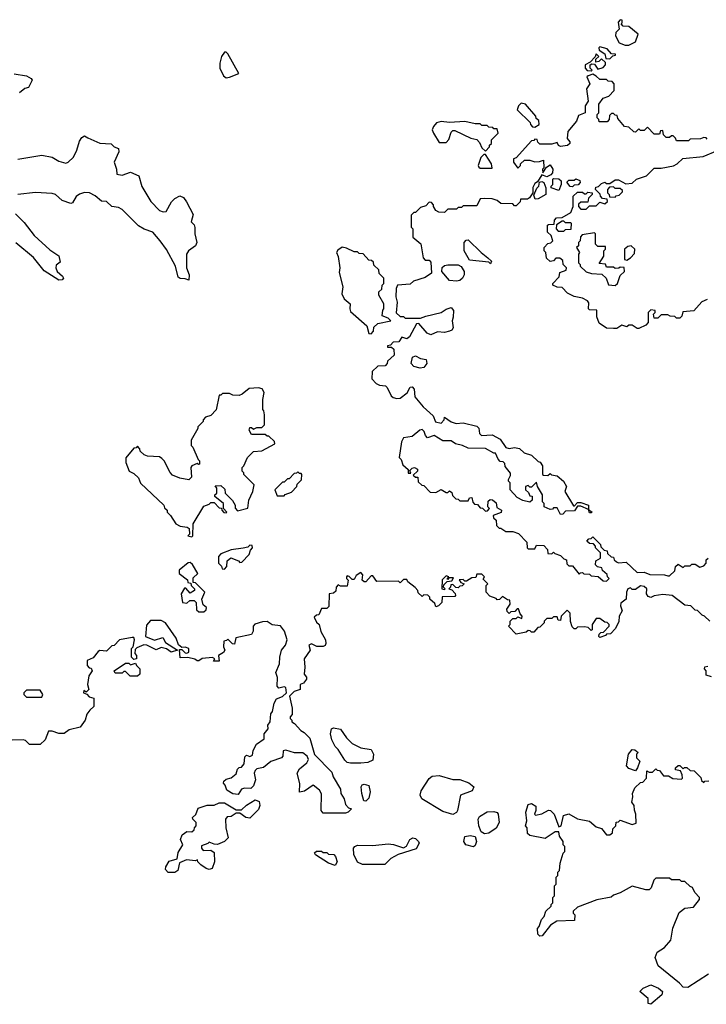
# Model space of a CAD drawing. Extents: x 2494106 to 2685573, y 758056 to 915185.
# Tile 274 of 507: x 2616445 to 2620470, y 839180 to 844950. Entities that reach past the tile are written whole.
import ezdxf

# ---------------------------------------------------------------- set-up
doc = ezdxf.new("R2010")
doc.units = 0

msp = doc.modelspace()

# ---------------------------------------------------------------- linework, layer by layer
at = {"layer": '0CON05XD'}
for points in [[(2620015, 844800), (2620055, 844820), (2620070, 844865), (2620015, 844910), (2619981.7, 844911.7), (2619970, 844925), (2619977.5, 844932.5), (2619977, 844947), (2619965, 844950), (2619952.5, 844935), (2619960, 844895), (2619940, 844875), (2619937.5, 844855), (2619960, 844815), (2619995, 844800), (2620015, 844800)], [(2619905, 844720), (2619921.7, 844738.3), (2619938.3, 844741.7), (2619938.3, 844748.3), (2619915, 844750), (2619888.3, 844778.3), (2619845, 844790), (2619840, 844785), (2619841.7, 844771.7), (2619875, 844750), (2619881.7, 844721.7), (2619905, 844720)], [(2617655, 844610), (2617675, 844612.5), (2617730, 844635), (2617665, 844750), (2617655, 844760), (2617645, 844760), (2617627.5, 844735), (2617617.5, 844695), (2617617.5, 844665), (2617640.7, 844620.7), (2617655, 844610)], [(2619795, 844650), (2619800, 844655), (2619790, 844665), (2619790, 844685), (2619798.3, 844691.7), (2619815, 844690), (2619835, 844660), (2619865, 844670), (2619880, 844685), (2619878.3, 844698.3), (2619855, 844720), (2619840, 844705), (2619821.7, 844701.7), (2619821.7, 844718.3), (2619840, 844735), (2619825, 844750), (2619818.3, 844731.7), (2619788.3, 844701.7), (2619760, 844685), (2619760, 844665), (2619771.7, 844651.7), (2619795, 844650)], [(2616412.3, 844632.3), (2616485, 844621.2), (2616512.5, 844605), (2616517.5, 844595), (2616496.4, 844553.6), (2616475, 844546.7), (2616445, 844521.2)], [(2620475, 844250), (2620468.3, 844258.3), (2620455, 844260), (2620435, 844252.5), (2620375, 844250), (2620365, 844240), (2620295, 844240), (2620290, 844255), (2620275, 844270), (2620265, 844270), (2620255, 844260), (2620235, 844260), (2620220, 844275), (2620215, 844300), (2620201.7, 844298.3), (2620195, 844280), (2620165, 844280), (2620125, 844320), (2620105, 844300), (2620085, 844300), (2620075, 844310), (2620055, 844290), (2620045, 844292.5), (2620015, 844320), (2619990, 844325), (2619951.7, 844371.7), (2619948.3, 844388.3), (2619935, 844390), (2619925, 844400), (2619915, 844400), (2619901.7, 844388.3), (2619900, 844365), (2619888.3, 844351.7), (2619841.7, 844351.7), (2619840, 844365), (2619830, 844375), (2619830, 844395), (2619840, 844405), (2619840, 844455), (2619865, 844490), (2619898.3, 844501.7), (2619930, 844535), (2619930, 844575), (2619918.3, 844588.3), (2619895, 844590), (2619885, 844600), (2619845, 844600), (2619825, 844620), (2619805, 844630), (2619778.3, 844621.7), (2619770, 844615), (2619786.7, 844575), (2619767.5, 844545), (2619777.5, 844472.5), (2619760, 844445), (2619760, 844405), (2619720.7, 844389.3), (2619710, 844355), (2619657.5, 844295), (2619653.6, 844253.6), (2619670, 844235), (2619670, 844225), (2619657, 844213), (2619615, 844207.5), (2619603.6, 844213.6), (2619595, 844230), (2619565, 844220), (2619495, 844220), (2619481.7, 844231.7), (2619478.3, 844248.3), (2619465, 844250), (2619458.3, 844241.7), (2619445, 844240), (2619355, 844140), (2619340, 844135), (2619340, 844115), (2619365, 844080), (2619380, 844095), (2619380, 844105), (2619405, 844127.5), (2619435, 844126.7), (2619465, 844117.5), (2619491.7, 844118.3), (2619515, 844127.5), (2619517.5, 844082.5), (2619510, 844075), (2619511.7, 844051.7), (2619533.3, 844086.7), (2619555, 844098.8), (2619570, 844075), (2619567.5, 844052.5), (2619558.3, 844041.7), (2619535, 844030), (2619505, 844040), (2619480, 844000), (2619465, 843990), (2619453.9, 843966.1), (2619452.5, 843935), (2619433, 843907), (2619421.7, 843898.3), (2619381.7, 843898.3), (2619378.3, 843881.7), (2619355, 843860), (2619345, 843860), (2619335, 843870), (2619265, 843872.5), (2619245, 843890), (2619215, 843900), (2619168.3, 843901.7)], [(2619465, 844320), (2619490, 844335), (2619488.3, 844358.3), (2619471.7, 844371.7), (2619470, 844385), (2619410, 844455), (2619385, 844460), (2619370, 844445), (2619361.7, 844421.7), (2619438.3, 844348.3), (2619440, 844335), (2619451.7, 844321.7), (2619465, 844320)], [(2619175, 844180), (2619200, 844205), (2619200, 844215), (2619210, 844225), (2619210, 844245), (2619250, 844285), (2619245, 844310), (2619225, 844310), (2619218.3, 844318.3), (2619195, 844320), (2619185, 844330), (2619155, 844330), (2619145, 844340), (2619115, 844340), (2619055, 844352.5), (2618965, 844347.5), (2618915, 844353.3), (2618887.5, 844345), (2618870, 844325), (2618863.3, 844305), (2618870, 844285), (2618905, 844230), (2618945, 844230), (2618961.7, 844248.3), (2618975, 844290), (2618985, 844300), (2618995, 844300), (2619090, 844255), (2619125, 844247.5), (2619140.7, 844230.7), (2619155, 844200), (2619175, 844180)], [(2616435, 844133.6), (2616575, 844155.6), (2616635, 844144.2), (2616675, 844120), (2616715, 844109.2), (2616728.8, 844115), (2616760, 844145), (2616780.8, 844185), (2616795, 844237.5), (2616810.3, 844259.7), (2616825, 844268.8), (2616845, 844257.5), (2616915, 844227.1), (2616981.7, 844221.7), (2617000, 844205), (2617023.8, 844195), (2617025.5, 844175), (2617000, 844115), (2617013.1, 844075), (2617014.6, 844044.6), (2617045, 844039.2), (2617094.1, 844055.9), (2617143.8, 844035), (2617161.7, 843971.7), (2617214, 843885), (2617265, 843831.2), (2617286.4, 843823.6), (2617303.6, 843826.4), (2617335, 843883.3), (2617355, 843902.5), (2617383, 843917), (2617405, 843907.5), (2617423.6, 843883.6), (2617461.7, 843808.3), (2617450, 843765), (2617467, 843747), (2617471.7, 843731.7), (2617472.5, 843695), (2617483.3, 843645), (2617476.7, 843625), (2617434.1, 843595.9), (2617422.5, 843575), (2617423.5, 843495), (2617438, 843455), (2617437, 843423), (2617415, 843431.2), (2617385, 843432.9), (2617375, 843441.2), (2617359.4, 843505), (2617305, 843602.9), (2617268.5, 843655), (2617225, 843704.2), (2617175, 843721.5), (2617141.2, 843741.2), (2617045, 843838.5), (2617025, 843848.8), (2616985, 843855.7), (2616955, 843884.4), (2616925, 843887.1), (2616888.3, 843918.3), (2616855, 843934.4), (2616825, 843936.5), (2616795, 843927.5), (2616776.9, 843913.1), (2616755, 843875.8), (2616745, 843873.5), (2616695, 843891.1), (2616655.7, 843925), (2616635, 843930.9), (2616537.2, 843937.2), (2616435, 843925.4)], [(2619215, 844080), (2619210, 844105), (2619175, 844160), (2619165, 844160), (2619148.3, 844141.7), (2619132.5, 844095), (2619137.5, 844085), (2619145, 844080), (2619215, 844080)], [(2620475, 843310), (2620443.6, 843296.4), (2620397, 843243), (2620331.7, 843238.3), (2620327, 843213), (2620315, 843200), (2620295, 843200), (2620285, 843210), (2620258.3, 843211.7), (2620245, 843220), (2620205, 843220), (2620185, 843200), (2620165, 843200), (2620160, 843225), (2620170, 843235), (2620170, 843245), (2620145, 843250), (2620130, 843235), (2620130, 843175), (2620115, 843160), (2620075, 843140), (2620065, 843140), (2620035, 843160), (2620015, 843160), (2620005, 843150), (2619975, 843160), (2619945, 843140), (2619925, 843140), (2619885, 843142.5), (2619841.7, 843171.7), (2619828.3, 843208.3), (2619828.3, 843248.3), (2619785, 843250), (2619780, 843255), (2619781.7, 843291.7), (2619773, 843303), (2619745, 843317.5), (2619695, 843327.5), (2619657, 843347), (2619625, 843380), (2619595, 843382.5), (2619570, 843395), (2619570, 843405), (2619607, 843443), (2619611.7, 843468.3), (2619648.3, 843481.7), (2619650, 843495), (2619630, 843515), (2619628.3, 843538.3), (2619611.7, 843551.7), (2619588.3, 843551.7), (2619575, 843537.5), (2619555, 843532.5), (2619533, 843553), (2619530, 843585), (2619520, 843595), (2619520, 843615), (2619541.7, 843638.3), (2619558.3, 843641.7), (2619570, 843655), (2619560, 843685), (2619540, 843705), (2619540, 843745), (2619545, 843750), (2619578.3, 843751.7), (2619580, 843775), (2619591.7, 843788.3), (2619625, 843790), (2619675, 843820), (2619690, 843855), (2619690, 843915), (2619715, 843940), (2619745, 843940), (2619755, 843930), (2619765, 843930), (2619775, 843940), (2619800, 843935), (2619800, 843925), (2619780, 843905), (2619775, 843880), (2619735, 843880), (2619721.7, 843868.3), (2619720, 843855), (2619735, 843840), (2619765, 843840), (2619785, 843860), (2619825, 843860), (2619845, 843880), (2619875, 843870), (2619890, 843885), (2619888.3, 843898.3), (2619861.7, 843901.7), (2619850, 843915), (2619848.3, 843928.3), (2619820, 843955), (2619821.7, 843968.3), (2619838.3, 843971.7), (2619855, 843990), (2619875, 843997.5), (2619885, 843990), (2619905, 843990), (2619935, 844012.5), (2619955, 844012.5), (2619998.3, 843988.3), (2620035, 843992.5), (2620060, 844015), (2620120, 844035), (2620165, 844080), (2620205, 844080), (2620277, 844093), (2620300, 844105), (2620333, 844137), (2620451.7, 844148.3), (2620536.1, 844183.9)], [(2619467.5, 843897.5), (2619458.3, 843921.7), (2619476.4, 843963.6), (2619487.5, 843975), (2619491.7, 843998.3), (2619505, 844002.5), (2619517.5, 843995), (2619530, 843965), (2619530, 843925), (2619485, 843900), (2619467.5, 843897.5)], [(2619605, 843950), (2619560, 843965), (2619560, 843975), (2619570, 843985), (2619570, 844015), (2619575, 844020), (2619605, 844017.5), (2619620, 844005), (2619620, 843985), (2619605, 843950)], [(2619685, 843970), (2619671.7, 843971.7), (2619651.7, 843998.3), (2619665, 844010), (2619695, 844010), (2619705, 844017.5), (2619728.3, 844008.3), (2619730, 843995), (2619718.3, 843981.7), (2619695, 843980), (2619685, 843970)], [(2619935, 843910), (2619941.7, 843918.3), (2619958.3, 843921.7), (2619978.3, 843941.7), (2619978.3, 843948.3), (2619965, 843960), (2619935, 843960), (2619925, 843970), (2619901.7, 843968.3), (2619890, 843955), (2619890, 843935), (2619900, 843925), (2619901.7, 843911.7), (2619935, 843910)], [(2619168.3, 843901.7), (2619145, 843900), (2619125, 843860), (2619045, 843860), (2619035, 843850), (2619015, 843850), (2619005, 843840), (2618955, 843840), (2618935, 843820), (2618903, 843823), (2618885, 843832.5), (2618870, 843855), (2618870, 843865), (2618858.3, 843878.3), (2618845, 843880), (2618825, 843860), (2618795, 843850), (2618765, 843820), (2618755, 843820), (2618740, 843805), (2618740, 843735), (2618750, 843725), (2618750, 843675), (2618797, 843637), (2618810, 843555), (2618821.7, 843541.7), (2618845, 843540), (2618855, 843530), (2618860, 843465), (2618821.7, 843438.3), (2618753, 843417), (2618735, 843400), (2618660, 843395), (2618652.5, 843375), (2618650, 843325), (2618657.5, 843295), (2618653, 843233), (2618675, 843210), (2618695, 843210), (2618705, 843200), (2618795, 843200), (2618825, 843212.5), (2618915, 843233.3), (2618945, 843253.3), (2618975, 843262.5), (2618987.5, 843245), (2618987, 843207), (2618980, 843185), (2618986.2, 843143.8), (2618979.2, 843130.8), (2618965, 843123.8), (2618935, 843116.2), (2618895, 843120), (2618855, 843102.5), (2618833.6, 843113.6), (2618785, 843170), (2618771.7, 843168.3), (2618729.3, 843090.7), (2618715, 843080), (2618685, 843090), (2618668.3, 843061.7), (2618635, 843060), (2618618.3, 843041.7), (2618601.7, 843038.3), (2618601.7, 843031.7), (2618625, 843030), (2618638.3, 843018.3), (2618640, 842985), (2618601.7, 842948.3), (2618600, 842935), (2618588.3, 842921.7), (2618545, 842920), (2618511.7, 842888.3), (2618510, 842845), (2618535, 842817.5), (2618555, 842807.5), (2618590, 842805), (2618600, 842795), (2618622.5, 842745), (2618635, 842736.7), (2618655, 842730), (2618675, 842732.5), (2618715.9, 842764.1), (2618734.1, 842795.9), (2618745, 842798.8), (2618758, 842785), (2618760.8, 842740.8), (2618810.5, 842680.5), (2618869.3, 842629.3), (2618883.3, 842593.3), (2618915, 842586.2), (2618933.8, 842605), (2618935, 842620), (2618974.2, 842594.2), (2619003.6, 842583.6), (2619045, 842587.5), (2619125, 842567.5), (2619137, 842557), (2619140, 842525), (2619153, 842513), (2619215, 842517.5), (2619261.7, 842491.7), (2619295, 842442.5), (2619315, 842436.7), (2619345, 842443.8), (2619375, 842436.7), (2619401.7, 842411.7), (2619445, 842397.5), (2619485, 842360), (2619496.4, 842356.4), (2619510, 842335), (2619510, 842285), (2619515, 842280), (2619541.7, 842278.3), (2619555, 842290), (2619563, 842283), (2619595, 842276.7), (2619632.5, 842245), (2619650, 842215), (2619640, 842185), (2619691.7, 842101.7), (2619698.3, 842101.7), (2619715, 842120), (2619735, 842120), (2619780, 842105), (2619780, 842080), (2619800, 842065), (2619795, 842060), (2619785, 842060), (2619780, 842080), (2619735, 842100), (2619715, 842100), (2619698.3, 842071.7), (2619645, 842070), (2619628.3, 842051.7), (2619615, 842050), (2619595, 842090), (2619575, 842090), (2619568.3, 842081.7), (2619555, 842080), (2619520, 842095), (2619520, 842115), (2619510, 842125), (2619510, 842165), (2619480, 842215), (2619475, 842240), (2619445, 842210), (2619435, 842210), (2619425, 842220), (2619410, 842215), (2619410, 842195), (2619428.3, 842178.3), (2619435, 842160), (2619448.3, 842158.3), (2619450, 842135), (2619435, 842122.5), (2619395, 842132.5), (2619360.7, 842150.7), (2619320, 842195), (2619320, 842235), (2619310, 842245), (2619310, 842255), (2619321.7, 842278.3), (2619321.7, 842291.7), (2619291.7, 842331.7), (2619288.3, 842348.3), (2619278.3, 842358.3), (2619261.7, 842361.7), (2619250, 842375), (2619235, 842410), (2619225, 842410), (2619175, 842437.5), (2619075, 842440), (2619040, 842455), (2619000, 842465), (2618975, 842482.5), (2618925, 842482.5), (2618875, 842512.5), (2618835, 842500), (2618823, 842513), (2618817, 842537), (2618805, 842547.5), (2618790, 842545), (2618745, 842506.7), (2618695, 842500), (2618683.6, 842476.4), (2618670, 842385), (2618681.7, 842371.7), (2618691.7, 842341.7), (2618722.5, 842315), (2618721.7, 842291.7), (2618738.3, 842291.7), (2618731.7, 842308.3), (2618745, 842322.5), (2618760, 842325), (2618776.4, 842316.4), (2618777.5, 842305), (2618751.7, 842281.7), (2618765, 842270), (2618778.3, 842268.3), (2618781.7, 842241.7), (2618803, 842223), (2618815, 842220), (2618851.7, 842181.7), (2618885, 842180), (2618915, 842197.5), (2618945, 842180), (2618955, 842180), (2618965, 842190), (2618978.3, 842178.3), (2618981.7, 842161.7), (2619001.7, 842141.7), (2619015, 842140), (2619025, 842130), (2619075, 842130), (2619081.7, 842148.3), (2619095, 842150), (2619101.7, 842121.7), (2619111.7, 842111.7), (2619128.3, 842108.3), (2619145, 842090), (2619158.3, 842088.3), (2619175, 842070), (2619188.3, 842071.7), (2619200, 842085), (2619190, 842095), (2619191.7, 842128.3), (2619202.5, 842137.5), (2619217, 842137), (2619238.3, 842118.3), (2619241.7, 842091.7), (2619270, 842075), (2619268.3, 842061.7), (2619220, 842045), (2619221.7, 842031.7), (2619237.5, 842017.5), (2619240, 841985), (2619255, 841970), (2619265, 841970), (2619295, 841950), (2619335, 841950), (2619368.3, 841938.3), (2619418.3, 841888.3), (2619420, 841855), (2619425, 841850), (2619465, 841850), (2619475, 841870), (2619518.3, 841868.3), (2619540, 841845), (2619541.7, 841821.7), (2619565, 841820), (2619575, 841830), (2619581.7, 841821.7), (2619615, 841810), (2619635, 841790), (2619650, 841785), (2619651.7, 841761.7), (2619665, 841750), (2619685, 841750), (2619725, 841700), (2619731.7, 841708.3), (2619745, 841710), (2619752.5, 841702.5), (2619785, 841700), (2619795, 841690), (2619837, 841687), (2619865, 841662.5), (2619885, 841660)], [(2616421.5, 843811.5), (2616470.9, 843760.9), (2616529.4, 843685), (2616621.2, 843601.2), (2616675, 843566.2), (2616681.7, 843528.3), (2616658.9, 843511.1), (2616656.9, 843495), (2616664.7, 843474.7), (2616697.1, 843447.1), (2616701.2, 843435), (2616693.9, 843426.1), (2616674.4, 843424.4), (2616588.7, 843478.7), (2616526, 843556), (2616422.9, 843642.9)], [(2619635, 843710), (2619645, 843720), (2619678.3, 843721.7), (2619680, 843755), (2619675, 843760), (2619645, 843760), (2619635, 843770), (2619625, 843770), (2619591.7, 843748.3), (2619590, 843725), (2619601.7, 843711.7), (2619635, 843710)], [(2619935, 843393.3), (2619950, 843405), (2619965, 843450), (2619990, 843475), (2619988.3, 843498.3), (2619965, 843500), (2619957, 843493), (2619935, 843492.5), (2619925, 843500), (2619885, 843500), (2619878.3, 843518.3), (2619841.7, 843521.7), (2619870, 843565), (2619870, 843595), (2619880, 843605), (2619880, 843620), (2619835, 843620), (2619820, 843635), (2619820, 843695), (2619815, 843700), (2619741.7, 843688.3), (2619733, 843677), (2619730, 843655), (2619720, 843645), (2619720, 843625), (2619710, 843615), (2619727.5, 843585), (2619720, 843575), (2619720, 843525), (2619730, 843515), (2619730, 843505), (2619765, 843472.5), (2619797, 843463), (2619858.3, 843458.3), (2619882.5, 843435), (2619897, 843397), (2619935, 843393.3)], [(2619205, 843520), (2619195, 843530), (2619081.7, 843541.7), (2619050, 843595), (2619050, 843645), (2619061.7, 843658.3), (2619075, 843660), (2619150, 843585), (2619190, 843555), (2619210, 843535), (2619205, 843520)], [(2618505, 843110), (2618520, 843125), (2618521.7, 843148.3), (2618545, 843170), (2618620, 843185), (2618605, 843200), (2618570, 843215), (2618573, 843247), (2618580, 843255), (2618580, 843285), (2618550, 843335), (2618550, 843355), (2618568.3, 843371.7), (2618570, 843395), (2618580, 843405), (2618580, 843435), (2618551.7, 843461.7), (2618550, 843485), (2618521.7, 843511.7), (2618518.3, 843528.3), (2618508.3, 843538.3), (2618491.7, 843541.7), (2618458.3, 843578.3), (2618435, 843580), (2618425, 843590), (2618405, 843590), (2618361.7, 843611.7), (2618335, 843617.5), (2618310.7, 843599.3), (2618302.5, 843585), (2618313, 843563), (2618322.5, 843495), (2618318.3, 843468.3), (2618340, 843385), (2618333, 843343), (2618347.5, 843315), (2618382.5, 843285), (2618380, 843255), (2618385, 843240), (2618480, 843155), (2618491.7, 843111.7), (2618505, 843110)], [(2620005, 843540), (2620026.4, 843553.6), (2620049.3, 843580.7), (2620051.2, 843605), (2620030, 843625), (2620009.3, 843620.7), (2619990, 843605), (2619990, 843545), (2620005, 843540)], [(2619005, 843417.5), (2618965, 843422.5), (2618920, 843475), (2618921.7, 843498.3), (2618935, 843510), (2618955, 843512.5), (2619015, 843512.5), (2619033, 843503), (2619050, 843475), (2619050, 843455), (2619040, 843435), (2619025, 843422.5), (2619005, 843417.5)], [(2618792.3, 842907.7), (2618755, 842916.7), (2618740, 842935), (2618747, 842973), (2618765, 842980), (2618794.2, 842964.2), (2618828, 842958), (2618831.2, 842935), (2618815, 842911.2), (2618792.3, 842907.7)], [(2617455, 841920), (2617460, 841925), (2617462.5, 841995), (2617525, 842100), (2617555, 842110), (2617565, 842120), (2617585, 842120), (2617615, 842090), (2617628.3, 842088.3), (2617630, 842075), (2617641.7, 842061.7), (2617655, 842060), (2617660, 842065), (2617640, 842085), (2617640, 842115), (2617590, 842155), (2617590, 842165), (2617600, 842175), (2617600, 842205), (2617591.7, 842218.3), (2617625, 842220), (2617648.3, 842198.3), (2617650, 842175), (2617693, 842133), (2617707.5, 842105), (2617708.3, 842088.3), (2617722.5, 842072.5), (2617781.7, 842088.3), (2617787.5, 842135), (2617812.5, 842185), (2617820, 842225), (2617760, 842285), (2617760, 842295), (2617750, 842305), (2617750, 842325), (2617760, 842335), (2617780, 842385), (2617815, 842420), (2617865, 842422.5), (2617940, 842465), (2617938.3, 842478.3), (2617905, 842510), (2617895, 842510), (2617885, 842520), (2617805, 842520), (2617790, 842545), (2617795, 842560), (2617805, 842560), (2617815, 842550), (2617835, 842560), (2617865, 842560), (2617880, 842575), (2617880, 842635), (2617877, 842657), (2617870, 842665), (2617870, 842725), (2617877.5, 842765), (2617866.4, 842786.4), (2617845, 842793.3), (2617790.7, 842789.3), (2617750, 842755), (2617731.7, 842748.3), (2617695, 842750), (2617675, 842760), (2617635, 842760), (2617625, 842750), (2617615, 842750), (2617597, 842663), (2617565, 842630), (2617535, 842620), (2617520, 842605), (2617520, 842595), (2617490, 842565), (2617490, 842555), (2617450, 842485), (2617450, 842455), (2617460, 842445), (2617491.7, 842371.7), (2617500, 842365), (2617500, 842345), (2617493, 842343), (2617485, 842350), (2617454, 842336), (2617447.5, 842325), (2617451.7, 842268.3), (2617437, 842253), (2617383.6, 842263.6), (2617341.7, 842281.7), (2617326.4, 842296.4), (2617292.5, 842365), (2617279.3, 842379.3), (2617265, 842387.5), (2617195, 842392.5), (2617175, 842400), (2617151.7, 842421.7), (2617150, 842435), (2617135, 842450), (2617128.3, 842441.7), (2617115, 842440), (2617067, 842383), (2617066.7, 842355), (2617087.5, 842305), (2617115, 842290), (2617142.5, 842265), (2617153.6, 842233.6), (2617290, 842105), (2617295, 842090), (2617310, 842075), (2617310, 842065), (2617330, 842045), (2617360, 841995), (2617385, 841982.5), (2617427, 841977), (2617438.3, 841968.3), (2617440, 841935), (2617430, 841925), (2617455, 841920)], [(2617995, 842160), (2618001.7, 842168.3), (2618038.3, 842181.7), (2618070, 842215), (2618071.7, 842228.3), (2618097, 842253), (2618100, 842285), (2618095, 842290), (2618085, 842290), (2618075, 842300), (2618068.3, 842291.7), (2618055, 842290), (2618025, 842260), (2618015, 842260), (2617995, 842240), (2617985, 842240), (2617940, 842195), (2617955, 842160), (2617995, 842160)], [(2619885, 841660), (2619900, 841675), (2619890, 841685), (2619888.3, 841698.3), (2619861.7, 841721.7), (2619858.3, 841738.3), (2619833, 841743), (2619820, 841755), (2619821.7, 841778.3), (2619850, 841795), (2619850, 841825), (2619820, 841855), (2619820, 841865), (2619808.3, 841878.3), (2619785, 841880), (2619770, 841895), (2619781.7, 841908.3), (2619795, 841910), (2619805, 841920), (2619850, 841875), (2619851.7, 841861.7), (2619871.7, 841841.7), (2619888.3, 841838.3), (2619891.7, 841821.7), (2619913, 841803), (2619925, 841800), (2619930, 841785), (2619943, 841773), (2619955, 841767.5), (2620000.7, 841770.7), (2620065, 841710), (2620105, 841712.5), (2620138.3, 841698.3), (2620225, 841697.5), (2620245, 841690), (2620255, 841690), (2620285, 841720), (2620290, 841745), (2620305, 841760), (2620335, 841740), (2620345, 841750), (2620375, 841750), (2620385, 841760), (2620405, 841760), (2620432.5, 841742.5), (2620455, 841750), (2620470, 841765), (2620470, 841785), (2620480, 841795)], [(2617645, 841730), (2617660, 841745), (2617661.7, 841778.3), (2617683, 841797), (2617728.3, 841778.3), (2617735, 841770), (2617748.3, 841771.7), (2617790, 841815), (2617798.3, 841841.7), (2617810, 841855), (2617808.3, 841868.3), (2617795, 841870), (2617781.7, 841858.3), (2617755, 841852.5), (2617685, 841842.5), (2617625, 841820), (2617610, 841805), (2617610, 841765), (2617628.3, 841748.3), (2617631.7, 841731.7), (2617645, 841730)], [(2617525, 841480), (2617538.3, 841491.7), (2617540, 841505), (2617521.7, 841521.7), (2617512.5, 841555), (2617530, 841595), (2617475, 841650), (2617461.7, 841651.7), (2617461.7, 841678.3), (2617490, 841705), (2617458.3, 841758.3), (2617445, 841770), (2617433, 841767), (2617380, 841725), (2617380, 841705), (2617428.3, 841668.3), (2617431.7, 841651.7), (2617448.3, 841648.3), (2617450, 841635), (2617470, 841615), (2617470, 841605), (2617445, 841590), (2617418.3, 841618.3), (2617411.7, 841618.3), (2617392.5, 841585), (2617400, 841535), (2617425, 841530), (2617443, 841547), (2617467, 841547), (2617480, 841535), (2617481.7, 841491.7), (2617495, 841480), (2617525, 841480)], [(2620105, 841628.8), (2620085, 841633.3), (2620055, 841610), (2620035, 841610), (2620025, 841620), (2620010, 841615), (2620002.5, 841595), (2620000, 841555), (2619968.3, 841531.7), (2619966.7, 841515), (2619977.5, 841485), (2619960, 841455), (2619957, 841423), (2619938.3, 841381.7), (2619908.3, 841351.7), (2619885, 841350), (2619878.3, 841341.7), (2619845, 841330), (2619840, 841335), (2619841.7, 841348.3), (2619851.7, 841358.3), (2619868.3, 841361.7), (2619900, 841395), (2619900, 841405), (2619888.3, 841418.3), (2619875, 841420), (2619845, 841440), (2619825, 841440), (2619800, 841405), (2619800, 841375), (2619795, 841370), (2619778.3, 841388.3), (2619755, 841392.5), (2619715, 841390), (2619705, 841380), (2619695, 841380), (2619683, 841393), (2619673, 841423), (2619671.7, 841471.7), (2619655, 841490), (2619620, 841455), (2619615, 841430), (2619601.7, 841431.7), (2619595, 841450), (2619575, 841450), (2619565, 841440), (2619535, 841440), (2619520, 841425), (2619520, 841415), (2619495, 841390), (2619481.7, 841388.3), (2619458.3, 841361.7), (2619445, 841360), (2619438.3, 841368.3), (2619425, 841370), (2619415, 841360), (2619355, 841350), (2619310, 841395), (2619320, 841405), (2619320, 841425), (2619335, 841440), (2619355, 841440), (2619365, 841450), (2619388.3, 841441.7), (2619390, 841455), (2619378.3, 841468.3), (2619368.3, 841498.3), (2619361.7, 841498.3), (2619348.3, 841481.7), (2619325, 841480), (2619315, 841470), (2619301.7, 841481.7), (2619300, 841495), (2619320, 841525), (2619318.3, 841548.3), (2619305, 841550), (2619275, 841570), (2619258.3, 841551.7), (2619245, 841550), (2619238.3, 841558.3), (2619201.7, 841571.7), (2619180, 841595), (2619180, 841635), (2619190, 841645), (2619161.7, 841671.7), (2619170, 841685), (2619155, 841700), (2619125, 841700), (2619118.3, 841681.7), (2619095, 841680), (2619065, 841660), (2619055, 841660), (2619045, 841670), (2619021.7, 841668.3), (2619031.7, 841651.7), (2619050, 841645), (2619038.3, 841631.7), (2619025, 841630), (2619015, 841620), (2619001.7, 841621.7), (2618985, 841640), (2618971.7, 841638.3), (2618970, 841625), (2618960, 841615), (2618978.3, 841608.3), (2618998.3, 841588.3), (2619000, 841575), (2618995, 841570), (2618921.7, 841568.3), (2618920, 841535), (2618900, 841515), (2618885, 841510), (2618878.3, 841528.3), (2618850, 841555), (2618850, 841565), (2618838.3, 841578.3), (2618815, 841580), (2618805, 841570), (2618781.7, 841591.7), (2618780, 841605), (2618763, 841623), (2618720, 841655), (2618715, 841670), (2618695, 841670), (2618675, 841650), (2618665, 841660), (2618538.3, 841658.3), (2618515, 841690), (2618505, 841690), (2618475, 841656.7), (2618465, 841656.7), (2618453.3, 841665), (2618457.5, 841697.5), (2618445, 841710), (2618417, 841693), (2618405, 841670), (2618395, 841670), (2618377, 841687), (2618365, 841690), (2618360, 841685), (2618360, 841675), (2618370, 841665), (2618365, 841630), (2618325, 841630), (2618311.7, 841638.3), (2618300, 841625), (2618298.3, 841601.7), (2618285, 841590), (2618260, 841585), (2618258.3, 841511.7), (2618245, 841500), (2618215, 841500), (2618198.3, 841461.7), (2618185, 841460), (2618171.7, 841448.3), (2618185, 841420), (2618200, 841405), (2618210, 841365), (2618237.5, 841315), (2618240, 841295), (2618235, 841282.5), (2618225, 841276.7), (2618187, 841277), (2618155, 841292.5), (2618140, 841285), (2618147.5, 841255), (2618112.5, 841205), (2618117.5, 841155), (2618112.5, 841115), (2618127, 841097), (2618126.7, 841085), (2618108.3, 841061.7), (2618090, 841055), (2618090, 841025), (2618055, 841012.5), (2618026.7, 840985), (2618042.5, 840915), (2618041.7, 840878.3), (2618030, 840865), (2618030, 840855), (2618040, 840845), (2618040, 840835), (2618056.4, 840826.4), (2618093.6, 840783.6), (2618113, 840773), (2618145, 840740), (2618173.9, 840643.9), (2618275, 840540), (2618283.3, 840513.3), (2618325, 840440), (2618327.5, 840415), (2618346.7, 840385), (2618355, 840350), (2618371.7, 840331.7), (2618390, 840325), (2618370, 840305), (2618355, 840300), (2618225, 840300), (2618212.5, 840315), (2618213.6, 840413.6), (2618203.3, 840435), (2618165, 840463.3), (2618115, 840430), (2618085, 840422.5), (2618086.4, 840473.6), (2618072.5, 840535), (2618085, 840560), (2618127.5, 840595), (2618137.5, 840615), (2618130, 840635), (2618105, 840653.8), (2618057, 840653), (2618005, 840670), (2617990, 840665), (2617987.5, 840635), (2617980, 840625), (2617916.4, 840603.6), (2617875, 840567.5), (2617835, 840560), (2617825, 840550), (2617820, 840535), (2617827.5, 840495), (2617815, 840460), (2617800, 840445), (2617763, 840447), (2617745, 840440), (2617725, 840410), (2617695, 840412.5), (2617660, 840435), (2617650, 840465), (2617640, 840475), (2617641.7, 840488.3), (2617655, 840500), (2617685, 840507.5), (2617715, 840530), (2617721.7, 840558.3), (2617731.7, 840568.3), (2617745, 840570), (2617760.7, 840589.3), (2617765, 840630), (2617775, 840640), (2617795, 840632.5), (2617809.3, 840640.7), (2617813, 840667), (2617832.5, 840705), (2617877.5, 840735), (2617877.5, 840765), (2617902.5, 840795), (2617900, 840815), (2617912.5, 840835), (2617918.3, 840881.7), (2617927.5, 840895), (2617937.5, 840945), (2617950.7, 840969.3), (2617985, 840983.3), (2618010, 841005), (2618005, 841036.2), (2617995, 841040), (2617965, 841033.3), (2617954.1, 841044.1), (2617956.7, 841095), (2617947.5, 841125), (2617968.8, 841175), (2617970, 841215), (2617980, 841255), (2618002.5, 841285), (2618012.5, 841315), (2617997, 841367), (2617975, 841397.5), (2617925, 841403.8), (2617895, 841422.5), (2617868.3, 841421.7), (2617823, 841407), (2617813.3, 841395), (2617813, 841367), (2617805, 841347.5), (2617711.7, 841328.3), (2617705, 841290), (2617691.7, 841291.7), (2617665, 841320), (2617658.3, 841311.7), (2617641.7, 841308.3), (2617640, 841275), (2617647.5, 841255), (2617639.3, 841240.7), (2617610, 841225), (2617615, 841190), (2617581.7, 841191.7), (2617590, 841205), (2617575, 841212.5), (2617513.9, 841206.1), (2617495, 841192.5), (2617485, 841192.5), (2617471.7, 841201.7), (2617431.7, 841211.7), (2617385, 841210), (2617381.7, 841258.3), (2617395, 841260), (2617415, 841240), (2617425, 841237.5), (2617437, 841243), (2617436.7, 841265), (2617415, 841272.5), (2617395, 841270), (2617377, 841287), (2617363.3, 841325), (2617300, 841415), (2617275, 841430), (2617211.7, 841428.3), (2617188.3, 841401.7), (2617182.5, 841335), (2617235, 841313.3), (2617285, 841330), (2617300.7, 841300.7), (2617370, 841255), (2617333.3, 841243.3), (2617305, 841262.5), (2617275, 841270), (2617245, 841257.5), (2617190, 841285), (2617173.6, 841286.4), (2617131.7, 841268.3), (2617121.7, 841258.3), (2617120, 841235), (2617130, 841225), (2617130, 841205), (2617115, 841200), (2617100, 841215), (2617100, 841265), (2617110, 841275), (2617117.5, 841315), (2617115, 841330), (2617105, 841330), (2617030, 841315), (2616998.3, 841281.7), (2616985, 841280), (2616955, 841250), (2616915, 841252.5), (2616905, 841247.5), (2616875, 841210), (2616840, 841195), (2616840, 841165), (2616851.7, 841151.7), (2616865, 841150), (2616870, 841135), (2616850, 841105), (2616842.5, 841055), (2616850, 841025), (2616835, 841010), (2616821.7, 841018.3), (2616820, 841005), (2616838.3, 840998.3), (2616851.7, 840981.7), (2616880, 840975), (2616880, 840925), (2616857, 840903), (2616839.3, 840880.7), (2616830, 840845), (2616800, 840805), (2616735, 840787.5), (2616705, 840767.5), (2616675, 840767.5), (2616635, 840780), (2616615, 840780), (2616595, 840730), (2616565, 840702.5), (2616503, 840703), (2616480, 840725), (2616465, 840730), (2616401.7, 840728.3)], [(2618935, 841610), (2618940, 841615), (2618930, 841625), (2618931.7, 841638.3), (2618951.7, 841658.3), (2618978.3, 841661.7), (2618988.3, 841678.3), (2618960, 841680), (2618955, 841670), (2618950, 841675), (2618960, 841685), (2618945, 841690), (2618921.7, 841668.3), (2618920, 841615), (2618935, 841610)], [(2620490, 841425), (2620460, 841455), (2620445, 841460), (2620418.3, 841488.3), (2620405, 841490), (2620380, 841515), (2620345, 841520), (2620270, 841575), (2620215, 841582.5), (2620165, 841573.3), (2620145, 841563.3), (2620129.3, 841569.3), (2620120, 841585), (2620121.2, 841615), (2620105, 841628.8)], [(2617135, 841102.5), (2617093, 841103), (2617065, 841130), (2617055, 841130), (2617045, 841120), (2617005, 841120), (2617000, 841135), (2617065, 841180), (2617085, 841180), (2617095, 841170), (2617125, 841180), (2617130, 841165), (2617150, 841145), (2617150, 841115), (2617135, 841102.5)], [(2620500, 841100), (2620468.3, 841108.3), (2620470, 841135), (2620460, 841145), (2620461.7, 841158.3), (2620478.3, 841161.7)], [(2616575, 840980), (2616580, 840995), (2616565, 841020), (2616485, 841020), (2616470, 841005), (2616470, 840995), (2616485, 840980), (2616575, 840980)], [(2618385, 840592.5), (2618365, 840597.5), (2618350.7, 840610.7), (2618313, 840673), (2618295, 840690), (2618275, 840730), (2618266.7, 840765), (2618272.5, 840795), (2618285, 840800), (2618325, 840792.5), (2618360.7, 840740.7), (2618395, 840707.5), (2618445, 840683.3), (2618505, 840672.5), (2618520, 840645), (2618515, 840610), (2618485, 840597.5), (2618445, 840593.3), (2618385, 840592.5)], [(2620055, 840547.5), (2620015, 840562.5), (2620003, 840577), (2620013.3, 840645), (2620035, 840672.5), (2620051.7, 840671.7), (2620070, 840655), (2620060, 840645), (2620060, 840625), (2620080, 840605), (2620067.5, 840565), (2620055, 840547.5)], [(2620483, 839357), (2620361.7, 839278.3), (2620335, 839280), (2620313.3, 839303.3), (2620187.5, 839405), (2620170, 839455), (2620182.5, 839485), (2620225, 839512.5), (2620262.5, 839555), (2620273.6, 839626.4), (2620311.2, 839718.8), (2620345, 839742.5), (2620395, 839750), (2620430, 839795), (2620430, 839805), (2620402.5, 839835), (2620390, 839865), (2620375, 839870), (2620345, 839900), (2620325, 839900), (2620315, 839910), (2620265, 839910), (2620255, 839920), (2620175, 839920), (2620161.7, 839908.3), (2620147.7, 839862.3), (2620135, 839851.2), (2620115, 839851.2), (2620035, 839872.5), (2619965, 839832.5), (2619925, 839820), (2619911.7, 839808.3), (2619828.3, 839791.7), (2619715, 839750), (2619690, 839725), (2619690, 839715), (2619700, 839705), (2619698.3, 839671.7), (2619593, 839667), (2619557, 839643), (2619508.3, 839581.7), (2619495, 839580), (2619481.7, 839591.7), (2619480, 839625), (2619490, 839635), (2619503, 839677), (2619520, 839695), (2619530, 839725), (2619560, 839755), (2619560, 839765), (2619570, 839775), (2619570, 839805), (2619580, 839815), (2619580, 839875), (2619590, 839885), (2619590, 839925), (2619600, 839935), (2619600, 839955), (2619610, 839965), (2619613, 840007), (2619630, 840065), (2619640, 840075), (2619640, 840105), (2619630, 840115), (2619630, 840135), (2619610, 840165), (2619605, 840190), (2619585, 840190), (2619525, 840152.5), (2619435, 840170), (2619421.7, 840181.7), (2619420, 840215), (2619410, 840225), (2619417.5, 840255), (2619411.2, 840305), (2619425, 840350), (2619445, 840356.2), (2619470.7, 840340.7), (2619471.2, 840315), (2619463.3, 840295), (2619468.3, 840288.3), (2619505, 840296.7), (2619545, 840317.5), (2619556.1, 840316.1), (2619577.5, 840295), (2619605, 840220), (2619620, 840225), (2619633.8, 840286.2), (2619665, 840296.7), (2619715, 840266.7), (2619785, 840252.5), (2619825, 840220), (2619855, 840210), (2619885, 840172.5), (2619905, 840172.5), (2619920, 840185), (2619921.7, 840208.3), (2619940, 840225), (2619941.7, 840248.3), (2619955, 840250), (2619965, 840260), (2620035, 840233.3), (2620058.3, 840241.7), (2620057.5, 840295), (2620048.3, 840318.3), (2620047.5, 840345), (2620032.5, 840365), (2620040, 840395), (2620037.5, 840415), (2620050.7, 840449.3), (2620085, 840480), (2620098.3, 840481.7), (2620120, 840505), (2620121.7, 840548.3), (2620135, 840540), (2620155, 840540), (2620175, 840560), (2620181.7, 840551.7), (2620195, 840550), (2620218.3, 840518.3), (2620249.3, 840519.3), (2620273.6, 840503.6), (2620325, 840500), (2620330, 840505), (2620327.5, 840525), (2620318.3, 840548.3), (2620290, 840555), (2620290, 840565), (2620305, 840580), (2620315, 840580), (2620335, 840560), (2620342.5, 840567.5), (2620355, 840567.5), (2620375, 840550), (2620398.3, 840548.3), (2620438.3, 840508.3), (2620441.7, 840491.7), (2620455, 840480), (2620461.7, 840488.3), (2620485, 840490)], [(2618985, 840292.5), (2618925, 840310), (2618802.5, 840385), (2618793.3, 840405), (2618799.3, 840430.7), (2618845, 840502.5), (2618863.9, 840516.1), (2618905, 840520), (2618985, 840497.5), (2619025, 840497.5), (2619077, 840477), (2619107.5, 840455), (2619098.3, 840431.7), (2619030, 840405), (2619012.5, 840315), (2619006.4, 840303.6), (2618985, 840292.5)], [(2618475, 840370), (2618461.7, 840371.7), (2618451.2, 840415), (2618447.5, 840455), (2618453.6, 840466.4), (2618465, 840470), (2618492.5, 840462.5), (2618500, 840425), (2618491.7, 840388.3), (2618475, 840370)], [(2617315, 839952.5), (2617300.5, 839970.5), (2617301.2, 839985), (2617321.2, 840018.8), (2617368.3, 840031.7), (2617375, 840070), (2617402.5, 840115), (2617387.5, 840145), (2617397, 840173), (2617425, 840192.5), (2617455, 840190), (2617468.3, 840201.7), (2617470, 840215), (2617480, 840225), (2617480, 840245), (2617460, 840265), (2617457.5, 840275), (2617477, 840293), (2617490.7, 840329.3), (2617545, 840347.5), (2617585, 840347.5), (2617615, 840360), (2617645, 840360), (2617715, 840320), (2617745, 840320), (2617775, 840347.5), (2617825, 840377.5), (2617849.3, 840369.3), (2617853.3, 840345), (2617845, 840322.5), (2617795, 840270), (2617770, 840275), (2617735, 840300), (2617715, 840300), (2617685, 840280), (2617661.7, 840278.3), (2617652.5, 840265), (2617653.3, 840215), (2617667.5, 840155), (2617646.4, 840133.6), (2617605, 840116.7), (2617585, 840117.5), (2617555, 840130), (2617548.3, 840121.7), (2617511.7, 840108.3), (2617510, 840095), (2617521.7, 840081.7), (2617565, 840082.5), (2617585, 840070), (2617588, 840015), (2617573.9, 839976.1), (2617555, 839970), (2617537.5, 839975), (2617506.7, 839996.7), (2617490, 840015), (2617487.5, 840027.5), (2617475, 840020), (2617423.3, 840026.7), (2617381.7, 840008.3), (2617372.5, 839965), (2617355, 839953.3), (2617315, 839952.5)], [(2619169.3, 840179.3), (2619150, 840190), (2619136.7, 840225), (2619132.5, 840265), (2619140, 840280), (2619185, 840307.5), (2619225, 840310), (2619243.6, 840303.6), (2619250, 840295), (2619256.2, 840245), (2619237.7, 840212.3), (2619195, 840183.8), (2619169.3, 840179.3)], [(2619105, 840103.3), (2619060, 840115), (2619048.8, 840135), (2619055, 840162.5), (2619085, 840170), (2619115, 840162.5), (2619123.3, 840135), (2619115, 840110), (2619105, 840103.3)], [(2618585, 840000), (2618455, 840000), (2618425, 840012.5), (2618403, 840057), (2618402.5, 840095), (2618410, 840105), (2618425, 840112.5), (2618515, 840110), (2618605, 840120), (2618636.4, 840116.4), (2618695, 840097.5), (2618713, 840107), (2618732.5, 840145), (2618750, 840155), (2618765, 840152.5), (2618782.5, 840135), (2618787.5, 840125), (2618768.8, 840091.2), (2618663, 840057), (2618620, 840035), (2618585, 840000)], [(2618295, 839993.3), (2618255, 840007.5), (2618180, 840055), (2618173, 840067), (2618185, 840077.5), (2618215, 840077.5), (2618225, 840070), (2618245, 840070), (2618255, 840060), (2618287, 840057), (2618297, 840047), (2618306.7, 840015), (2618295, 839993.3)], [(2620145, 839180), (2620130, 839185), (2620130, 839215), (2620080, 839255), (2620100, 839275), (2620145, 839293.3), (2620190, 839275), (2620212.5, 839255), (2620210, 839235), (2620145, 839180)]]:
    msp.add_lwpolyline(points, dxfattribs=at)

doc.saveas('drawing.dxf')
